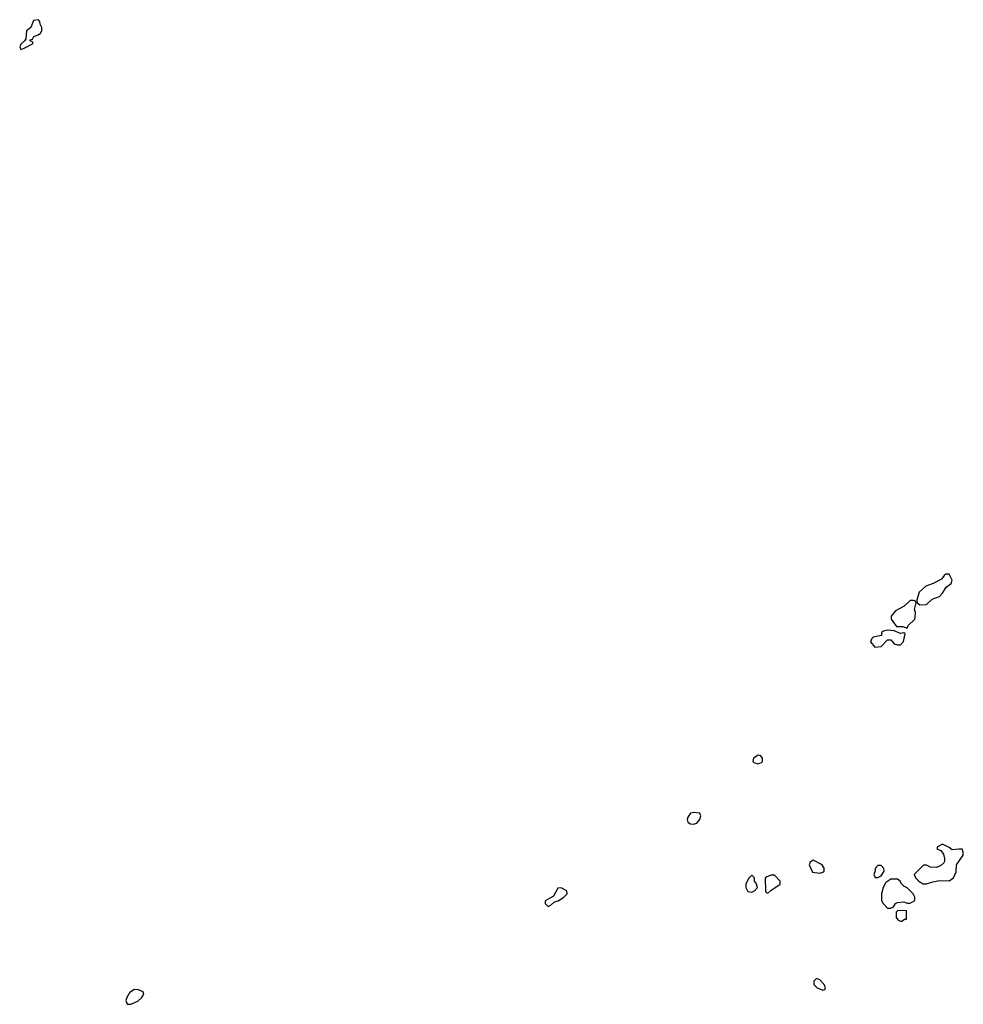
# Model space of a CAD drawing. Header units: inches. Extents: x 2601469 to 2753575, y 449403 to 582909.
# Tile 332 of 350: x 2712842 to 2718678, y 505827 to 511918. Entities that reach past the tile are written whole.
import ezdxf

# ---------------------------------------------------------------- set-up
doc = ezdxf.new("R2010")
doc.units = ezdxf.units.IN
doc.header["$MEASUREMENT"] = 0
doc.layers.add('C7510', color=7, linetype='Continuous')
doc.layers.add('C7511', color=7, linetype='Continuous')

msp = doc.modelspace()

# ---------------------------------------------------------------- linework, layer by layer
at = {"layer": 'C7510', "color": 4, "elevation": 4}
for points in [[(2718590, 508488), (2718570, 508488), (2718559.6, 508480.4), (2718543.6, 508456.4), (2718492, 508430), (2718446.4, 508413.6), (2718404, 508376), (2718391, 508330), (2718392, 508310), (2718410, 508298), (2718450, 508301), (2718486, 508334), (2718530, 508350.8), (2718549.2, 508370), (2718572.5, 508407.5), (2718602, 508430), (2718608.7, 508450)], [(2718370, 508326), (2718350, 508326), (2718312, 508290), (2718259.6, 508260.4), (2718231.6, 508228.4), (2718231.3, 508210), (2718264.7, 508164.7), (2718303.6, 508163.6), (2718330, 508154), (2718338, 508170), (2718378, 508210), (2718380.4, 508219.6), (2718382, 508250), (2718375.3, 508270), (2718386, 508310), (2718382, 508322)], [(2718210, 508142), (2718183.6, 508136.4), (2718172.7, 508127.3), (2718171.3, 508108.7), (2718121, 508099), (2718112, 508090), (2718104.7, 508070), (2718130, 508036), (2718170, 508041), (2718210, 508082), (2718230, 508082), (2718250, 508058), (2718270, 508051.3), (2718290, 508052), (2718308.9, 508071.1), (2718318, 508118), (2718310, 508126), (2718290, 508122), (2718250, 508138)], [(2717410, 507369.2), (2717380.7, 507350), (2717376, 507330), (2717382.5, 507322.5), (2717410, 507314), (2717430, 507322.8), (2717435.1, 507330), (2717435.1, 507350), (2717425.2, 507365.2)], [(2717010, 507013.2), (2716990.9, 507009.1), (2716974.8, 506985.2), (2716970.8, 506970), (2716974.8, 506954.8), (2716990, 506942.8), (2717010, 506940.7), (2717030, 506947.3), (2717049.2, 506970), (2717054, 506994), (2717048.9, 507008.9)], [(2718550, 506818), (2718518, 506802), (2718514, 506790), (2718538, 506778), (2718555.3, 506755.3), (2718561, 506730), (2718561, 506710), (2718556.8, 506703.2), (2718536.8, 506683.2), (2718510, 506673.2), (2718475.3, 506675.3), (2718450, 506688), (2718432.7, 506687.3), (2718374, 506630), (2718382, 506610), (2718402, 506590), (2718430, 506572), (2718450, 506572), (2718490, 506584.7), (2718530, 506594), (2718590, 506592), (2718618, 506610), (2718632.9, 506647.1), (2718635.3, 506690), (2718678, 506750), (2718678, 506770), (2718670, 506786), (2718650, 506788), (2718610, 506782), (2718590, 506798)], [(2717750, 506718), (2717730, 506706), (2717724.7, 506690), (2717745.4, 506645.4), (2717790, 506638), (2717810, 506644.7), (2717818, 506650), (2717818, 506670), (2717806, 506690)], [(2718170, 506686), (2718150, 506686), (2718132.7, 506667.3), (2718132.7, 506652.7), (2718124.7, 506630), (2718132.7, 506612.7), (2718150, 506612), (2718170, 506622), (2718188, 506650), (2718187.3, 506667.3)], [(2717370, 506626), (2717350, 506606), (2717332, 506570), (2717332, 506550), (2717345.4, 506525.4), (2717370, 506522), (2717386, 506530), (2717406, 506550), (2717396.4, 506576.4), (2717386, 506590), (2717386, 506610)], [(2717510, 506626), (2717490, 506626), (2717463.6, 506616.4), (2717452.7, 506607.3), (2717454, 506530), (2717458, 506518), (2717470, 506514), (2717488, 506532), (2717546, 506570), (2717546, 506590)], [(2718270, 506602), (2718230, 506602), (2718199.6, 506580.4), (2718182, 506550), (2718172, 506510), (2718172, 506470), (2718182, 506450), (2718210, 506422), (2718230, 506422), (2718246, 506430), (2718258, 506450), (2718270, 506458), (2718310, 506462), (2718330, 506452), (2718350, 506452), (2718378, 506470), (2718378, 506490), (2718368, 506510), (2718330, 506548), (2718310, 506558), (2718294.6, 506574.6), (2718288, 506590)], [(2716190, 506548), (2716170, 506546), (2716143.6, 506496.4), (2716092.7, 506467.3), (2716092, 506450), (2716110, 506432), (2716130, 506442), (2716150, 506462), (2716172.9, 506467.1), (2716208, 506490), (2716228, 506510), (2716226, 506530)], [(2718272.7, 506407.3), (2718263.6, 506396.4), (2718263.6, 506363.6), (2718274, 506350), (2718290, 506342), (2718298, 506342), (2718314, 506354), (2718326, 506354), (2718326, 506406)], [(2717770, 505986), (2717754, 505970), (2717754, 505950), (2717774, 505930), (2717810, 505914), (2717822, 505918), (2717826, 505930), (2717818, 505950), (2717790, 505978)], [(2713550, 505919.3), (2713522, 505898), (2713504, 505870), (2713498.8, 505850), (2713507.5, 505827.5), (2713530, 505827.3), (2713572.9, 505847.1), (2713597.2, 505870), (2713609.2, 505890), (2713604.7, 505904.7), (2713577.5, 505917.5)]]:
    msp.add_lwpolyline(points, close=True, dxfattribs=at)
at = {"layer": 'C7511', "color": 4, "elevation": 4}
msp.add_lwpolyline([(2712958, 511918), (2712927.1, 511912.9), (2712910.7, 511869.3), (2712884.7, 511850), (2712879.6, 511800.4), (2712872.7, 511787.3), (2712850, 511766), (2712842, 511750), (2712850, 511734), (2712870, 511742), (2712926, 511770), (2712922, 511782), (2712907.3, 511787.3), (2712907.3, 511792.7), (2712922, 511798), (2712930, 511814), (2712956.4, 511823.6), (2712970, 511834), (2712978, 511850), (2712978, 511870), (2712968, 511890), (2712967.3, 511907.3)], close=True, dxfattribs=at)

doc.saveas('drawing.dxf')
